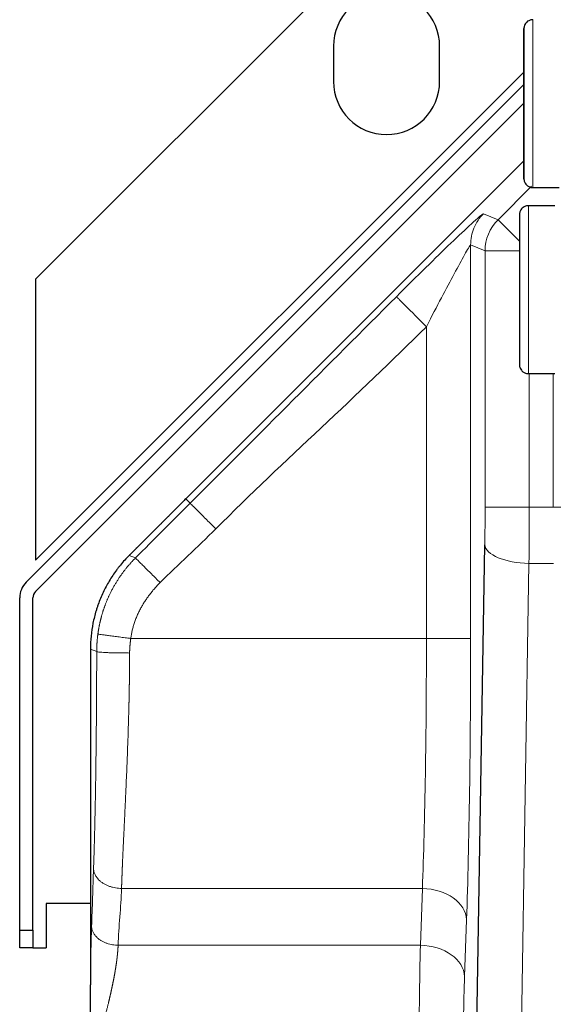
# Model space of a CAD drawing. Header units: inches. Extents: x 0 to 20790, y -12 to 14700.
# Tile 392 of 436: x 13567 to 13627, y 11260 to 11371. Entities that reach past the tile are written whole.
import ezdxf

# ---------------------------------------------------------------- set-up
doc = ezdxf.new("R2010")
doc.units = ezdxf.units.IN
doc.layers.add('1', color=7, linetype='Continuous', true_color=0xffffff)

msp = doc.modelspace()

# ---------------------------------------------------------------- linework, layer by layer
at = {"layer": '1', "color": 2, "linetype": 'Continuous', "lineweight": 25}
for p, q in [((13568.89, 11341.611), (13628.097, 11400.818)), ((13602.597, 11367.963), (13602.597, 11363.963)), ((13614.597, 11363.963), (13614.597, 11367.963)), ((13567.829, 11307.317), (13624.133, 11363.621)), ((13568.89, 11306.256), (13624.134, 11361.5)), ((13585.882, 11316.747), (13624.136, 11355.002)), ((13625.137, 11351.963), (13628.137, 11351.963)), ((13627.635, 11349.913), (13624.635, 11349.913)), ((13568.89, 11341.611), (13568.89, 11309.792)), ((13624.635, 11330.913), (13627.635, 11330.913)), ((13580.238, 11311.104), (13579.5, 11310.366)), ((13618.193, 11218.556), (13619.707, 11311.562)), ((13567.097, 11267.963), (13567.097, 11305.549)), ((13568.597, 11267.963), (13568.597, 11305.549)), ((13575.097, 11299.741), (13575.097, 11261.773)), ((13570.097, 11270.963), (13570.097, 11265.963)), ((13575.1, 11270.963), (13570.097, 11270.963)), ((13567.097, 11265.963), (13567.097, 11267.963)), ((13567.097, 11267.963), (13568.597, 11267.963)), ((13568.597, 11267.963), (13568.597, 11265.963)), ((13568.597, 11265.963), (13567.097, 11265.963)), ((13568.597, 11265.963), (13570.097, 11265.963))]:
    msp.add_line(p, q, dxfattribs=at)
at = {"layer": '1', "color": 110, "linetype": 'Continuous', "lineweight": 13}
for p, q in [((13568.89, 11309.792), (13624.134, 11365.035)), ((13621.203, 11348.332), (13624.977, 11352.106)), ((13619.567, 11349.01), (13621.203, 11348.332)), ((13623.633, 11345.903), (13621.203, 11348.332)), ((13618.104, 11345.476), (13618.104, 11300.948)), ((13619.74, 11344.799), (13618.104, 11345.476)), ((13619.74, 11315.789), (13619.74, 11344.799)), ((13623.632, 11344.799), (13619.74, 11344.799)), ((13613.107, 11300.948), (13613.107, 11336.226)), ((13624.737, 11330.913), (13624.737, 11315.789)), ((13627.458, 11315.789), (13627.458, 11330.913)), ((13586.376, 11316.253), (13585.882, 11316.747)), ((13624.737, 11315.789), (13619.74, 11315.789)), ((13624.737, 11315.789), (13627.458, 11315.789)), ((13632.455, 11315.789), (13627.458, 11315.789)), ((13579.488, 11310.354), (13580.193, 11310.062)), ((13624.704, 11309.449), (13623.69, 11247.198)), ((13627.49, 11309.449), (13624.704, 11309.449)), ((13579.659, 11300.948), (13613.107, 11300.948)), ((13613.107, 11300.948), (13618.104, 11300.948)), ((13575.809, 11299.459), (13575.097, 11299.754)), ((13612.647, 11272.664), (13578.619, 11272.664)), ((13612.422, 11266.238), (13612.647, 11272.664)), ((13617.644, 11269.129), (13617.419, 11262.702)), ((13578.23, 11266.238), (13612.422, 11266.238))]:
    msp.add_line(p, q, dxfattribs=at)
at = {"layer": '1', "color": 2, "linetype": 'Continuous', "lineweight": 25}
for centre, radius, start, end in [((13608.597, 11367.963), 6, 0, 180), ((13608.597, 11363.963), 6, 180, 0), ((13569.597, 11305.549), 2.5, 135, 180), ((13569.597, 11305.549), 1, 135, 180)]:
    msp.add_arc(centre, radius, start, end, dxfattribs=at)
at = {"layer": '1', "color": 110, "linetype": 'Continuous', "lineweight": 13}
for centre, major_axis, ratio, start_param, end_param in [((13625.137, 11361.464), (0, 9.5), 0.0003061, 3.1416707, 6.2831853), ((13624.635, 11340.414), (0, 9.5), 0.0003061, 3.1416689, 6.2831853), ((13623.635, 11340.414), (0, 8.5), 0.0003061, 0, 0.2882443), ((13623.635, 11340.414), (0, 8.5), 0.0003061, 3.1415936, 6.2831853), ((13624.737, 11344.799), (-1.913, -4.619), 0.9992864, 4.3199422, 5.1048357), ((13619.391, 11315.789), (0, 10), 0.0349208, 4.2760567, 4.712389), ((13624.388, 11315.789), (0, 15), 0.0232805, 4.2760567, 4.712389), ((13624.704, 11311.562), (4.999, -0.081), 0.4225722, 3.1801086, 4.71927), ((13611.535, 11300.948), (0, 40), 0.0392859, 3.9269908, 4.712389), ((13616.532, 11300.948), (0, 45), 0.0349208, 3.9269908, 4.712389), ((13612.647, 11269.129), (4.997, -0.174), 0.7068913, 0.0493604, 1.5954765), ((13612.793, 11252.096), (0, 20), 0.0261906, 0.7853982, 1.5707963), ((13612.422, 11262.702), (4.997, -0.174), 0.7068913, 0.0493604, 1.5954765), ((13617.79, 11252.096), (0, 15), 0.0349208, 0.7853982, 1.5707963)]:
    msp.add_ellipse(centre, major_axis=major_axis, ratio=ratio, start_param=start_param, end_param=end_param, dxfattribs=at)
at = {"layer": '1', "color": 2, "linetype": 'Continuous', "lineweight": 25}
msp.add_ellipse((13624.137, 11361.464), major_axis=(0, 8.5), ratio=0.0003061, dxfattribs=at)
for start_param, end_param in [(0.2882443, 1.5705502), (1.5705502, 3.1415936)]:
    msp.add_ellipse((13623.635, 11340.414), major_axis=(0, 8.5), ratio=0.0003061, start_param=start_param, end_param=end_param, dxfattribs=at)
for points, degree, knots in [([(13625.139, 11370.947), (13625.091, 11370.954), (13624.93, 11370.962), (13624.684, 11370.87), (13624.452, 11370.707), (13624.302, 11370.526), (13624.211, 11370.354), (13624.164, 11370.207), (13624.145, 11370.101), (13624.14, 11370.035), (13624.138, 11370.008), (13624.138, 11369.995), (13624.137, 11369.984), (13624.137, 11369.972), (13624.137, 11369.943), (13624.137, 11369.903), (13624.137, 11369.634), (13624.137, 11369.506)], 3, [0, 0, 0, 0, 0.0363092, 0.1227453, 0.1922147, 0.2507925, 0.2998503, 0.3392428, 0.3681742, 0.3821879, 0.3893101, 0.3949028, 0.4027504, 0.4180627, 0.4631929, 0.7885025, 1, 1, 1, 1]), ([(13624.137, 11353.005), (13624.137, 11352.991), (13624.137, 11352.971), (13624.137, 11352.96), (13624.137, 11352.95), (13624.138, 11352.935), (13624.139, 11352.909), (13624.142, 11352.857), (13624.157, 11352.748), (13624.212, 11352.56), (13624.348, 11352.323), (13624.591, 11352.104), (13624.872, 11351.978), (13625.058, 11351.972), (13625.132, 11351.979)], 3, [0, 0, 0, 0, 0.1369209, 0.2337777, 0.2916964, 0.3208139, 0.3322242, 0.3474755, 0.395149, 0.4765347, 0.606496, 0.7511526, 0.9048123, 1, 1, 1, 1]), ([(13624.636, 11349.897), (13624.588, 11349.904), (13624.428, 11349.912), (13624.181, 11349.82), (13623.95, 11349.657), (13623.799, 11349.476), (13623.709, 11349.304), (13623.662, 11349.157), (13623.643, 11349.051), (13623.637, 11348.985), (13623.636, 11348.958), (13623.635, 11348.945), (13623.635, 11348.934), (13623.635, 11348.922), (13623.634, 11348.893), (13623.634, 11348.853), (13623.634, 11348.584), (13623.634, 11348.456)], 3, [0, 0, 0, 0, 0.0363092, 0.1227453, 0.1922147, 0.2507925, 0.2998503, 0.3392428, 0.3681742, 0.3821879, 0.3893101, 0.3949028, 0.4027504, 0.4180627, 0.463193, 0.7885024, 1, 1, 1, 1]), ([(13623.634, 11331.955), (13623.634, 11331.941), (13623.635, 11331.921), (13623.635, 11331.91), (13623.635, 11331.9), (13623.635, 11331.885), (13623.636, 11331.859), (13623.639, 11331.807), (13623.654, 11331.698), (13623.709, 11331.51), (13623.845, 11331.273), (13624.089, 11331.054), (13624.369, 11330.928), (13624.556, 11330.922), (13624.63, 11330.929)], 3, [0, 0, 0, 0, 0.1369209, 0.2337777, 0.2916964, 0.3208139, 0.3322242, 0.3474755, 0.395149, 0.4765347, 0.606496, 0.7511526, 0.9048123, 1, 1, 1, 1]), ([(13585.882, 11316.747), (13584.447, 11315.3), (13582.373, 11313.226), (13581.653, 11312.51), (13581.332, 11312.19), (13580.945, 11311.807), (13580.313, 11311.178), (13580.238, 11311.104)], 2, [0, 0, 0, 0.5, 0.75, 0.75, 0.875, 0.875, 1, 1, 1]), ([(13579.488, 11310.354), (13579.139, 11310.004), (13578.808, 11309.638), (13578.416, 11309.159), (13578.339, 11309.063), (13578.187, 11308.868), (13578.113, 11308.77), (13577.894, 11308.473), (13577.753, 11308.273), (13577.346, 11307.662), (13577.095, 11307.243), (13576.636, 11306.383), (13576.427, 11305.941), (13576.145, 11305.261), (13576.057, 11305.031), (13575.953, 11304.74), (13575.932, 11304.682), (13575.892, 11304.565), (13575.833, 11304.39), (13575.777, 11304.213), (13575.599, 11303.626), (13575.481, 11303.151), (13575.29, 11302.194), (13575.218, 11301.712), (13575.122, 11300.739), (13575.097, 11300.248), (13575.097, 11299.754)], 3, [0, 0, 0, 0, 0.125, 0.125, 0.15625, 0.15625, 0.1875, 0.1875, 0.25, 0.25, 0.375, 0.375, 0.5, 0.5, 0.5625, 0.5625, 0.578125, 0.578125, 0.59375, 0.625, 0.625, 0.75, 0.75, 0.875, 0.875, 1, 1, 1, 1]), ([(13575.097, 11252.096), (13575.113, 11254.457), (13575.112, 11256.935), (13575.111, 11258.091), (13575.106, 11259.359), (13575.105, 11259.813), (13575.101, 11260.565), (13575.097, 11261.511), (13575.097, 11261.773)], 2, [0, 0, 0, 0.5, 0.5, 0.75, 0.75, 0.875, 0.875, 1, 1, 1])]:
    msp.add_open_spline(points, degree=degree, knots=knots, dxfattribs=at)
at = {"layer": '1', "color": 110, "linetype": 'Continuous', "lineweight": 13}
for points, degree, knots in [([(13619.567, 11349.01), (13619.547, 11349.018), (13619.48, 11348.976), (13619.306, 11348.847), (13619.197, 11348.758), (13618.828, 11348.444), (13618.527, 11348.173), (13617.528, 11347.258), (13616.736, 11346.508), (13614.998, 11344.837), (13614.048, 11343.912), (13611.999, 11341.899), (13610.901, 11340.81), (13609.711, 11339.621)], 3, [0, 0, 0, 0, 0.0625, 0.0625, 0.125, 0.125, 0.25, 0.25, 0.5, 0.5, 0.75, 0.75, 1, 1, 1, 1]), ([(13619.567, 11349.01), (13619.336, 11348.778), (13619.128, 11348.524), (13618.765, 11347.98), (13618.61, 11347.691), (13618.36, 11347.086), (13618.264, 11346.772), (13618.136, 11346.13), (13618.104, 11345.803), (13618.104, 11345.476)], 3, [0, 0, 0, 0, 0.25, 0.25, 0.5, 0.5, 0.75, 0.75, 1, 1, 1, 1]), ([(13613.107, 11336.226), (13613.713, 11337.415), (13614.277, 11338.495), (13615.326, 11340.482), (13615.81, 11341.39), (13616.69, 11343.026), (13617.087, 11343.759), (13617.586, 11344.655), (13617.736, 11344.92), (13617.92, 11345.228), (13617.974, 11345.316), (13618.06, 11345.444), (13618.094, 11345.485), (13618.104, 11345.476)], 3, [0, 0, 0, 0, 0.25, 0.25, 0.5, 0.5, 0.75, 0.75, 0.875, 0.875, 0.9375, 0.9375, 1, 1, 1, 1]), ([(13575.941, 11301.445), (13575.944, 11301.464), (13575.949, 11301.501), (13575.957, 11301.558), (13575.965, 11301.617), (13575.974, 11301.679), (13575.984, 11301.742), (13575.994, 11301.808), (13576.005, 11301.876), (13576.017, 11301.947), (13576.029, 11302.019), (13576.042, 11302.094), (13576.056, 11302.17), (13576.071, 11302.249), (13576.086, 11302.33), (13576.103, 11302.413), (13576.12, 11302.499), (13576.138, 11302.586), (13576.158, 11302.676), (13576.178, 11302.767), (13576.2, 11302.861), (13576.222, 11302.957), (13576.246, 11303.054), (13576.271, 11303.154), (13576.297, 11303.256), (13576.325, 11303.36), (13576.354, 11303.466), (13576.384, 11303.574), (13576.415, 11303.683), (13576.449, 11303.795), (13576.483, 11303.909), (13576.52, 11304.024), (13576.558, 11304.141), (13576.597, 11304.261), (13576.639, 11304.381), (13576.682, 11304.504), (13576.727, 11304.629), (13576.773, 11304.755), (13576.822, 11304.883), (13576.873, 11305.012), (13576.926, 11305.143), (13576.981, 11305.276), (13577.038, 11305.41), (13577.097, 11305.546), (13577.159, 11305.683), (13577.223, 11305.822), (13577.289, 11305.962), (13577.363, 11306.114), (13577.445, 11306.277), (13577.534, 11306.449), (13577.624, 11306.618), (13577.715, 11306.783), (13577.806, 11306.944), (13577.899, 11307.103), (13577.991, 11307.258), (13578.085, 11307.409), (13578.179, 11307.558), (13578.273, 11307.703), (13578.367, 11307.845), (13578.462, 11307.984), (13578.557, 11308.119), (13578.651, 11308.252), (13578.746, 11308.381), (13578.84, 11308.508), (13578.935, 11308.631), (13579.028, 11308.751), (13579.122, 11308.869), (13579.215, 11308.983), (13579.308, 11309.095), (13579.4, 11309.204), (13579.491, 11309.31), (13579.582, 11309.413), (13579.672, 11309.513), (13579.761, 11309.611), (13579.849, 11309.706), (13579.937, 11309.799), (13580.023, 11309.889), (13580.108, 11309.976), (13580.165, 11310.034), (13580.193, 11310.062)], 3, [0, 0, 0, 0, 0.0056564, 0.0115444, 0.0176639, 0.024015, 0.0305976, 0.0374119, 0.0444577, 0.0517351, 0.0592441, 0.0669847, 0.0749569, 0.0831606, 0.091596, 0.100263, 0.1091616, 0.1182917, 0.1276535, 0.1372469, 0.1470719, 0.1571286, 0.1674168, 0.1779367, 0.1886881, 0.1996712, 0.2108859, 0.2223322, 0.2340102, 0.2459197, 0.2580609, 0.2704337, 0.2830381, 0.2958742, 0.3089418, 0.3222411, 0.3357721, 0.3495346, 0.3635288, 0.3777546, 0.392212, 0.406901, 0.4218217, 0.436974, 0.4523579, 0.4679735, 0.4838207, 0.4998995, 0.5199401, 0.53972, 0.5592392, 0.5784977, 0.5974956, 0.6162328, 0.6347094, 0.6529253, 0.6708806, 0.6885753, 0.7060094, 0.723183, 0.740096, 0.7567485, 0.7731404, 0.7892719, 0.8051428, 0.8207533, 0.8361034, 0.851193, 0.8660223, 0.8805912, 0.8948998, 0.908948, 0.922736, 0.9362637, 0.9495313, 0.9625386, 0.9752858, 0.9877729, 1, 1, 1, 1]), ([(13582.98, 11307.275), (13581.648, 11305.944), (13580.807, 11304.395), (13579.895, 11302.715), (13579.659, 11300.948)], 2, [0, 0, 0, 0.5, 0.5, 1, 1, 1]), ([(13575.809, 11299.459), (13575.809, 11299.477), (13575.809, 11299.513), (13575.809, 11299.569), (13575.81, 11299.627), (13575.811, 11299.686), (13575.812, 11299.747), (13575.813, 11299.81), (13575.815, 11299.874), (13575.817, 11299.941), (13575.819, 11300.009), (13575.822, 11300.079), (13575.825, 11300.15), (13575.829, 11300.224), (13575.833, 11300.299), (13575.837, 11300.376), (13575.844, 11300.489), (13575.855, 11300.632), (13575.869, 11300.798), (13575.883, 11300.944), (13575.896, 11301.072), (13575.908, 11301.18), (13575.919, 11301.27), (13575.928, 11301.34), (13575.934, 11301.392), (13575.939, 11301.425), (13575.941, 11301.441), (13575.941, 11301.445)], 3, [0, 0, 0, 0, 0.0270527, 0.0550002, 0.083843, 0.1135812, 0.1442151, 0.1757449, 0.2081708, 0.2414929, 0.2757115, 0.3108266, 0.3468384, 0.3837471, 0.4215528, 0.4602555, 0.4998554, 0.5927208, 0.6760638, 0.7498844, 0.8141826, 0.8689583, 0.9142116, 0.9499425, 0.9761508, 0.9928366, 1, 1, 1, 1]), ([(13579.659, 11300.948), (13579.655, 11300.922), (13579.649, 11300.869), (13579.64, 11300.79), (13579.631, 11300.713), (13579.623, 11300.637), (13579.614, 11300.562), (13579.607, 11300.489), (13579.599, 11300.417), (13579.592, 11300.346), (13579.586, 11300.277), (13579.58, 11300.209), (13579.574, 11300.143), (13579.568, 11300.077), (13579.563, 11300.014), (13579.558, 11299.951), (13579.554, 11299.89), (13579.55, 11299.83), (13579.546, 11299.772), (13579.543, 11299.715), (13579.54, 11299.659), (13579.538, 11299.604), (13579.536, 11299.551), (13579.534, 11299.5), (13579.533, 11299.449), (13579.532, 11299.4), (13579.531, 11299.353), (13579.531, 11299.322), (13579.531, 11299.306)], 3, [0, 0, 0, 0, 0.0489059, 0.0969721, 0.144199, 0.190587, 0.2361364, 0.2808477, 0.3247213, 0.3677577, 0.4099574, 0.4513208, 0.4918486, 0.5315413, 0.5703995, 0.6084239, 0.6456153, 0.6819743, 0.7175019, 0.7521988, 0.786066, 0.8191045, 0.8513153, 0.8826998, 0.913259, 0.9429945, 0.9719076, 1, 1, 1, 1]), ([(13575.452, 11274.905), (13575.535, 11277.299), (13575.602, 11280.219), (13575.667, 11283.063), (13575.712, 11286.264), (13575.755, 11289.371), (13575.78, 11292.754), (13575.804, 11296.032), (13575.809, 11299.459)], 2, [0, 0, 0, 0.25, 0.25, 0.5, 0.5, 0.75, 0.75, 1, 1, 1]), ([(13579.531, 11299.306), (13579.531, 11299.272), (13579.531, 11299.203), (13579.53, 11299.099), (13579.53, 11298.996), (13579.53, 11298.892), (13579.53, 11298.788), (13579.529, 11298.683), (13579.529, 11298.578), (13579.528, 11298.473), (13579.528, 11298.368), (13579.527, 11298.262), (13579.526, 11298.156), (13579.526, 11298.05), (13579.525, 11297.943), (13579.524, 11297.837), (13579.523, 11297.73), (13579.522, 11297.622), (13579.521, 11297.515), (13579.52, 11297.407), (13579.519, 11297.299), (13579.518, 11297.19), (13579.517, 11297.082), (13579.516, 11296.973), (13579.515, 11296.864), (13579.513, 11296.754), (13579.512, 11296.645), (13579.511, 11296.535), (13579.509, 11296.424), (13579.508, 11296.314), (13579.506, 11296.203), (13579.505, 11296.092), (13579.503, 11295.981), (13579.501, 11295.869), (13579.5, 11295.757), (13579.498, 11295.645), (13579.496, 11295.533), (13579.494, 11295.421), (13579.492, 11295.308), (13579.49, 11295.195), (13579.488, 11295.082), (13579.486, 11294.968), (13579.484, 11294.854), (13579.482, 11294.74), (13579.48, 11294.626), (13579.478, 11294.511), (13579.475, 11294.397), (13579.473, 11294.282), (13579.47, 11294.167), (13579.468, 11294.051), (13579.465, 11293.935), (13579.463, 11293.82), (13579.46, 11293.703), (13579.458, 11293.587), (13579.455, 11293.47), (13579.452, 11293.354), (13579.449, 11293.237), (13579.447, 11293.119), (13579.444, 11293.002), (13579.441, 11292.884), (13579.438, 11292.766), (13579.435, 11292.648), (13579.432, 11292.53), (13579.428, 11292.411), (13579.425, 11292.292), (13579.422, 11292.173), (13579.419, 11292.054), (13579.407, 11291.633), (13579.385, 11290.887), (13579.349, 11289.799), (13579.308, 11288.649), (13579.263, 11287.438), (13579.212, 11286.171), (13579.166, 11285.107), (13579.129, 11284.261), (13579.102, 11283.649), (13579.075, 11283.042), (13579.048, 11282.439), (13579.02, 11281.842), (13578.993, 11281.251), (13578.966, 11280.665), (13578.938, 11280.085), (13578.911, 11279.511), (13578.883, 11278.943), (13578.862, 11278.517), (13578.848, 11278.229), (13578.84, 11278.076), (13578.833, 11277.924), (13578.826, 11277.772), (13578.819, 11277.62), (13578.811, 11277.47), (13578.804, 11277.319), (13578.797, 11277.17), (13578.791, 11277.02), (13578.784, 11276.872), (13578.777, 11276.723), (13578.77, 11276.576), (13578.764, 11276.428), (13578.757, 11276.282), (13578.751, 11276.136), (13578.745, 11275.99), (13578.738, 11275.845), (13578.732, 11275.7), (13578.726, 11275.556), (13578.72, 11275.413), (13578.714, 11275.27), (13578.709, 11275.128), (13578.703, 11274.986), (13578.697, 11274.845), (13578.692, 11274.704), (13578.686, 11274.564), (13578.681, 11274.425), (13578.676, 11274.286), (13578.67, 11274.147), (13578.665, 11274.009), (13578.66, 11273.872), (13578.655, 11273.736), (13578.651, 11273.6), (13578.646, 11273.464), (13578.641, 11273.329), (13578.636, 11273.195), (13578.632, 11273.061), (13578.627, 11272.928), (13578.623, 11272.796), (13578.62, 11272.708), (13578.619, 11272.664)], 3, [0, 0, 0, 0, 0.0034648, 0.0069395, 0.0104242, 0.0139189, 0.0174236, 0.0209383, 0.0244629, 0.0279975, 0.0315421, 0.0350966, 0.0386612, 0.0422357, 0.0458202, 0.0494147, 0.0530192, 0.0566336, 0.0602581, 0.0638925, 0.0675369, 0.0711913, 0.0748557, 0.07853, 0.0822144, 0.0859087, 0.0896131, 0.0933274, 0.0970517, 0.100786, 0.1045303, 0.1082846, 0.1120489, 0.1158231, 0.1196074, 0.1234017, 0.1272059, 0.1310202, 0.1348444, 0.1386787, 0.1425229, 0.1463772, 0.1502414, 0.1541156, 0.1579999, 0.1618941, 0.1657984, 0.1697126, 0.1736369, 0.1775711, 0.1815154, 0.1854696, 0.1894339, 0.1934081, 0.1973924, 0.2013867, 0.205391, 0.2094052, 0.2134295, 0.2174638, 0.2215081, 0.2255625, 0.2296268, 0.2337011, 0.2377855, 0.2418798, 0.2459842, 0.2500986, 0.2854465, 0.3233256, 0.363736, 0.4066778, 0.4521512, 0.5001563, 0.5228807, 0.5456053, 0.5683299, 0.5910546, 0.6137794, 0.6365042, 0.6592292, 0.6819542, 0.7046793, 0.7274045, 0.7501298, 0.7563775, 0.7626251, 0.7688726, 0.7751201, 0.7813676, 0.7876149, 0.7938623, 0.8001095, 0.8063567, 0.8126039, 0.818851, 0.825098, 0.831345, 0.837592, 0.8438389, 0.8500858, 0.8563326, 0.8625793, 0.8688261, 0.8750728, 0.8813194, 0.887566, 0.8938126, 0.9000591, 0.9063056, 0.9125521, 0.9187986, 0.925045, 0.9312914, 0.9375377, 0.943784, 0.9500303, 0.9562766, 0.9625229, 0.9687691, 0.9750153, 0.9812615, 0.9875077, 0.9937539, 1, 1, 1, 1]), ([(13578.23, 11266.238), (13578.229, 11266.223), (13578.228, 11266.192), (13578.226, 11266.146), (13578.223, 11266.1), (13578.221, 11266.054), (13578.219, 11266.007), (13578.216, 11265.961), (13578.213, 11265.913), (13578.21, 11265.866), (13578.207, 11265.818), (13578.204, 11265.77), (13578.2, 11265.722), (13578.197, 11265.674), (13578.193, 11265.625), (13578.189, 11265.576), (13578.185, 11265.527), (13578.181, 11265.477), (13578.176, 11265.427), (13578.172, 11265.377), (13578.167, 11265.326), (13578.162, 11265.276), (13578.157, 11265.225), (13578.152, 11265.174), (13578.147, 11265.122), (13578.141, 11265.07), (13578.136, 11265.018), (13578.13, 11264.966), (13578.124, 11264.913), (13578.118, 11264.86), (13578.112, 11264.807), (13578.105, 11264.753), (13578.099, 11264.699), (13578.092, 11264.645), (13578.085, 11264.591), (13578.078, 11264.536), (13578.071, 11264.481), (13578.064, 11264.426), (13578.056, 11264.371), (13578.048, 11264.315), (13578.041, 11264.259), (13578.033, 11264.202), (13578.025, 11264.146), (13578.016, 11264.089), (13578.008, 11264.031), (13577.999, 11263.974), (13577.991, 11263.916), (13577.982, 11263.858), (13577.973, 11263.799), (13577.964, 11263.741), (13577.954, 11263.682), (13577.945, 11263.622), (13577.935, 11263.563), (13577.925, 11263.503), (13577.915, 11263.443), (13577.905, 11263.382), (13577.895, 11263.322), (13577.885, 11263.26), (13577.874, 11263.199), (13577.863, 11263.137), (13577.852, 11263.076), (13577.841, 11263.013), (13577.83, 11262.951), (13577.819, 11262.888), (13577.807, 11262.825), (13577.796, 11262.761), (13577.784, 11262.698), (13577.772, 11262.634), (13577.76, 11262.569), (13577.747, 11262.505), (13577.735, 11262.44), (13577.722, 11262.375), (13577.71, 11262.309), (13577.697, 11262.244), (13577.684, 11262.178), (13577.671, 11262.111), (13577.657, 11262.045), (13577.644, 11261.978), (13577.63, 11261.91), (13577.616, 11261.843), (13577.602, 11261.775), (13577.588, 11261.707), (13577.574, 11261.638), (13577.559, 11261.57), (13577.545, 11261.501), (13577.53, 11261.431), (13577.515, 11261.362), (13577.5, 11261.292), (13577.485, 11261.222), (13577.469, 11261.151), (13577.454, 11261.08), (13577.438, 11261.009), (13577.422, 11260.938), (13577.406, 11260.866), (13577.39, 11260.794), (13577.374, 11260.722), (13577.357, 11260.649), (13577.341, 11260.576), (13577.324, 11260.503), (13577.307, 11260.43), (13577.29, 11260.356), (13577.273, 11260.282), (13577.255, 11260.208), (13577.238, 11260.133), (13577.22, 11260.058), (13577.202, 11259.983), (13577.184, 11259.908), (13577.166, 11259.832), (13577.125, 11259.663), (13577.06, 11259.396), (13576.968, 11259.024), (13576.87, 11258.638), (13576.767, 11258.236), (13576.659, 11257.82), (13576.546, 11257.388), (13576.427, 11256.941), (13576.304, 11256.479), (13576.216, 11256.155), (13576.167, 11255.974), (13576.158, 11255.941), (13576.148, 11255.905), (13576.137, 11255.866), (13576.126, 11255.826), (13576.114, 11255.783), (13576.102, 11255.737), (13576.089, 11255.69), (13576.075, 11255.64), (13576.06, 11255.587), (13576.045, 11255.532), (13576.029, 11255.475), (13576.013, 11255.415), (13575.996, 11255.353), (13575.978, 11255.289), (13575.96, 11255.222), (13575.94, 11255.153), (13575.921, 11255.081), (13575.9, 11255.007), (13575.879, 11254.931), (13575.857, 11254.852), (13575.835, 11254.771), (13575.812, 11254.687), (13575.788, 11254.601), (13575.764, 11254.513), (13575.739, 11254.422), (13575.713, 11254.329), (13575.686, 11254.233), (13575.659, 11254.135), (13575.631, 11254.034), (13575.603, 11253.931), (13575.574, 11253.826), (13575.544, 11253.718), (13575.514, 11253.607), (13575.483, 11253.495), (13575.451, 11253.38), (13575.419, 11253.262), (13575.386, 11253.142), (13575.352, 11253.02), (13575.317, 11252.895), (13575.282, 11252.767), (13575.247, 11252.638), (13575.21, 11252.506), (13575.173, 11252.371), (13575.135, 11252.234), (13575.11, 11252.142), (13575.097, 11252.096)], 3, [0, 0, 0, 0, 0.0040044, 0.0080198, 0.0120462, 0.0160835, 0.0201318, 0.0241911, 0.0282615, 0.0323429, 0.0364355, 0.0405391, 0.0446538, 0.0487797, 0.0529168, 0.057065, 0.0612245, 0.0653952, 0.0695771, 0.0737702, 0.0779747, 0.0821905, 0.0864175, 0.0906559, 0.0949057, 0.0991668, 0.1034393, 0.1077233, 0.1120186, 0.1163254, 0.1206437, 0.1249734, 0.1293147, 0.1336674, 0.1380317, 0.1424075, 0.1467949, 0.1511939, 0.1556044, 0.1600266, 0.1644604, 0.1689058, 0.173363, 0.1778317, 0.1823122, 0.1868044, 0.1913083, 0.1958239, 0.2003513, 0.2048905, 0.2094414, 0.2140042, 0.2185787, 0.2231651, 0.2277634, 0.2323734, 0.2369954, 0.2416292, 0.2462749, 0.2509326, 0.2556022, 0.2602837, 0.2649771, 0.2696826, 0.2744, 0.2791294, 0.2838708, 0.2886242, 0.2933897, 0.2981672, 0.3029568, 0.3077584, 0.3125721, 0.3173979, 0.3222359, 0.3270859, 0.3319481, 0.3368224, 0.3417089, 0.3466075, 0.3515184, 0.3564414, 0.3613766, 0.3663241, 0.3712838, 0.3762557, 0.3812398, 0.3862363, 0.391245, 0.3962659, 0.4012992, 0.4063448, 0.4114027, 0.4164729, 0.4215555, 0.4266504, 0.4317577, 0.4368773, 0.4420094, 0.4471538, 0.4523106, 0.4574798, 0.4626615, 0.4678556, 0.4730621, 0.4782811, 0.4835125, 0.4887564, 0.4940128, 0.5185702, 0.5439826, 0.5702506, 0.5973749, 0.6253562, 0.6541951, 0.6838919, 0.7144472, 0.7458614, 0.747912, 0.750117, 0.7524763, 0.7549901, 0.7576583, 0.7604809, 0.7634579, 0.7665893, 0.7698751, 0.7733153, 0.77691, 0.780659, 0.7845624, 0.7886203, 0.7928326, 0.7971992, 0.8017203, 0.8063958, 0.8112257, 0.81621, 0.8213488, 0.8266419, 0.8320894, 0.8376914, 0.8434477, 0.8493585, 0.8554237, 0.8616433, 0.8680173, 0.8745457, 0.8812285, 0.8880657, 0.8950574, 0.9022034, 0.9095039, 0.9169588, 0.924568, 0.9323317, 0.9402498, 0.9483223, 0.9565493, 0.9649306, 0.9734663, 0.9821565, 0.991001, 1, 1, 1, 1])]:
    msp.add_open_spline(points, degree=degree, knots=knots, dxfattribs=at)
for points, degree in [([(13586.376, 11316.253), (13594.16, 11324.037), (13601.928, 11331.837), (13609.711, 11339.621)], 3), ([(13613.107, 11336.226), (13605.323, 11328.442), (13597.061, 11321.136), (13589.277, 11313.352)], 3), ([(13580.193, 11310.062), (13582.256, 11312.124), (13584.314, 11314.19), (13586.376, 11316.253)], 3), ([(13589.277, 11313.352), (13587.215, 11311.29), (13585.042, 11309.338), (13582.98, 11307.275)], 3), ([(13575.231, 11268.359), (13575.306, 11270.502), (13575.377, 11272.762), (13575.452, 11274.905)], 3), ([(13578.619, 11272.664), (13578.544, 11270.521), (13578.304, 11268.381), (13578.23, 11266.238)], 3), ([(13575.097, 11261.773), (13575.116, 11263.637), (13575.184, 11267.008), (13575.231, 11268.359)], 2)]:
    msp.add_open_spline(points, degree=degree, dxfattribs=at)
for points, weights in [([(13613.107, 11336.226), (13609.826, 11339.507), (13609.711, 11339.621)], [1, 0.719339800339, 1]), ([(13589.277, 11313.352), (13586.474, 11316.155), (13586.376, 11316.253)], [1, 0.719339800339, 1]), ([(13582.98, 11307.275), (13580.287, 11309.968), (13580.193, 11310.062)], [1, 0.719339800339, 1]), ([(13579.659, 11300.948), (13576.072, 11301.428), (13575.941, 11301.445)], [1, 0.719897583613, 1]), ([(13579.531, 11299.306), (13575.934, 11299.311), (13575.809, 11299.459)], [1, 0.719329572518, 1]), ([(13578.619, 11272.664), (13575.528, 11272.718), (13575.452, 11274.905)], [1, 0.715778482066, 1]), ([(13578.23, 11266.238), (13575.304, 11266.289), (13575.231, 11268.359)], [1, 0.715778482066, 1])]:
    msp.add_rational_spline(points, weights, degree=2, dxfattribs=at)
at = {"layer": '1', "color": 2, "linetype": 'Continuous', "lineweight": 25}
for points, weights in [([(13579.5, 11310.366), (13579.494, 11310.36), (13579.488, 11310.354)], [0.500000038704, 0.499999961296, 0.500000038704]), ([(13575.097, 11299.754), (13575.097, 11299.747), (13575.097, 11299.741)], [0.50000002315, 0.49999997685, 0.50000002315])]:
    msp.add_rational_spline(points, weights, degree=2, dxfattribs=at)

doc.saveas('drawing.dxf')
